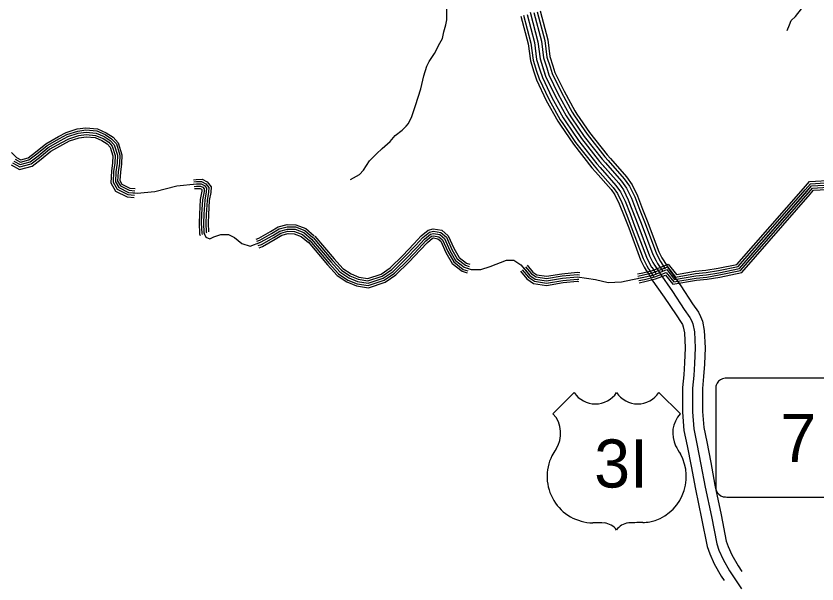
# Model space of a CAD drawing. Extents: x 1551132 to 1791609, y 378168 to 563823.
# Drawn here: x 1653929 to 1660954, y 397616 to 402601 of the extents above; entities that cross this region are included whole.
import ezdxf

# ---------------------------------------------------------------- set-up
doc = ezdxf.new("R2010")
doc.units = 0
for name, color, linetype in [('DESIGN - ROW - Slope Lines', 7, 'Continuous'), ('DESIGN - TRANSPORTATION - Text', 7, 'Continuous'), ('SURVEY - CENTERLINE - Preliminary Text', 7, 'Continuous'), ('SURVEY - DRAINAGE - Bridge Deck with Text', 7, 'Continuous'), ('SURVEY - DRAINAGE - Natural Features', 7, 'Continuous')]:
    doc.layers.add(name, color=color, linetype=linetype)

msp = doc.modelspace()

# ---------------------------------------------------------------- linework, layer by layer
at = {"layer": 'DESIGN - ROW - Slope Lines'}
for p, q in [((1661328.266, 399421.583), (1660171.409, 399421.558)), ((1660066.202, 399320.354), (1660066.22, 398488.568)), ((1660172.616, 398379.228), (1661329.214, 398379.253))]:
    msp.add_line(p, q, dxfattribs=at)
for centre, radius, start, end in [((1660155.046, 399332.686), 89.766, 108.3711833, 161.4495), ((1660162.01, 399261.445), 160.357, 86.6485528, 102.7002667), ((1660278.981, 399321.506), 212.779, 169.2361556, 180.320825), ((1660340.287, 398487.831), 274.065, 179.8527583, 189.8963972), ((1660156.817, 398469.796), 91.27, 198.5723889, 254.4318), ((1660176.414, 398741.559), 362.376, 263.0109278, 269.3986361)]:
    msp.add_arc(centre, radius, start, end, dxfattribs=at)
at = {"layer": 'DESIGN - TRANSPORTATION - Text'}
for points in [[(1656862.019, 401164.92), (1656942.167, 401208.622), (1656976.316, 401248.523), (1657030.615, 401330.375), (1657090.838, 401390.177), (1657141.012, 401438.011), (1657209.236, 401499.788), (1657255.435, 401553.648), (1657315.6, 401599.432), (1657351.716, 401633.316), (1657371.807, 401657.25), (1657402.04, 401719.194), (1657432.406, 401815.171), (1657480.963, 401963.125), (1657505.396, 402075.145), (1657531.72, 402161.13), (1657551.87, 402201.082), (1657600.127, 402270.95), (1657646.476, 402362.852), (1657668.634, 402404.804), (1657682.85, 402460.805), (1657699.083, 402522.807), (1657707.25, 402566.825), (1657707.616, 402660.927)], [(1660693.955, 402472.932), (1660712.279, 402522.883), (1660728.537, 402562.834), (1660766.761, 402596.619), (1660819.202, 402664.354)]]:
    msp.add_lwpolyline(points, dxfattribs=at)
at = {"layer": 'SURVEY - CENTERLINE - Preliminary Text'}
for points in [[(1658437.599, 402635.518), (1658506.131, 402374.52), (1658525.255, 402226.074), (1658574.412, 402073.445), (1658657.494, 401900.558), (1658754.566, 401723.578), (1658887.571, 401526.339), (1659046.601, 401324.943), (1659215.697, 401133.496), (1659257.404, 401075.119), (1659298.945, 400988.675), (1659383.768, 400771.686), (1659486.257, 400496.454), (1659515.948, 400438.144), (1659529.823, 400414.01), (1659572.063, 400349.059)], [(1658470.865, 402630.893), (1658536.622, 402380.462), (1658555.638, 402232.866), (1658583.404, 402146.664)], [(1658500.848, 402638.769), (1658567.113, 402386.404), (1658586.021, 402239.658), (1658612.912, 402156.164)], [(1658525.722, 402645.294), (1658592.404, 402391.337), (1658611.22, 402245.292), (1658637.386, 402164.048)], [(1658357.009, 402600.992), (1658420.841, 402357.894), (1658440.274, 402207.082), (1658471.357, 402110.563)], [(1658380.917, 402607.268), (1658445.149, 402362.636), (1658464.49, 402212.491), (1658494.881, 402118.146)], [(1658410.9, 402615.143), (1658475.64, 402368.578), (1658494.873, 402219.282), (1658524.389, 402127.647)], [(1658440.883, 402623.018), (1658506.131, 402374.52), (1658525.255, 402226.074), (1658553.896, 402137.155)], [(1658553.888, 402137.172), (1658574.412, 402073.445), (1658657.494, 401900.558), (1658754.566, 401723.578), (1658776.591, 401690.919)], [(1658583.396, 402146.672), (1658603.27, 402084.962), (1658685.076, 401914.733), (1658781.066, 401739.737), (1658802.29, 401708.253)], [(1658612.903, 402156.181), (1658632.128, 402096.488), (1658712.651, 401928.917), (1658807.557, 401755.887), (1658827.99, 401725.586)], [(1658637.378, 402164.064), (1658656.069, 402106.038), (1658735.534, 401940.675), (1658829.54, 401769.287), (1658849.314, 401739.962)], [(1658471.348, 402110.588), (1658493.689, 402041.219), (1658580.346, 401860.898), (1658680.451, 401678.385), (1658704.701, 401642.434)], [(1658494.873, 402118.163), (1658516.697, 402050.403), (1658602.337, 401872.198), (1658701.576, 401691.269), (1658725.192, 401656.251)], [(1658524.38, 402127.672), (1658545.555, 402061.928), (1658629.911, 401886.382), (1658728.067, 401707.419), (1658750.891, 401673.585)], [(1658827.99, 401725.603), (1658937.67, 401562.932), (1659094.2, 401364.71), (1659122.774, 401332.351)], [(1658849.306, 401739.978), (1658958.453, 401578.116), (1659113.941, 401381.202), (1659142.049, 401349.377)], [(1658725.175, 401656.268), (1658837.473, 401489.747), (1658999.002, 401285.175), (1659029.843, 401250.266)], [(1658750.883, 401673.602), (1658862.522, 401508.039), (1659022.802, 401305.059), (1659053.076, 401270.783)], [(1658776.583, 401690.935), (1658887.571, 401526.339), (1659046.601, 401324.943), (1659076.309, 401291.308)], [(1658802.282, 401708.269), (1658912.621, 401544.64), (1659070.4, 401344.826), (1659099.541, 401311.834)], [(1658704.684, 401642.451), (1658817.498, 401475.155), (1658980.028, 401269.324), (1659011.318, 401233.898)], [(1659099.525, 401311.851), (1659239.988, 401152.821), (1659284.187, 401090.961), (1659327.394, 401001.051), (1659372.151, 400886.539)], [(1659122.758, 401332.368), (1659264.279, 401172.147), (1659310.961, 401106.804), (1659355.835, 401013.426), (1659401.017, 400897.831)], [(1659142.032, 401349.393), (1659284.437, 401188.172), (1659333.178, 401119.946), (1659379.435, 401023.693), (1659424.975, 400907.19)], [(1659011.302, 401233.915), (1659147.74, 401079.436), (1659182.489, 401030.802), (1659219.372, 400954.058), (1659262.512, 400843.688)], [(1659029.826, 401250.282), (1659167.115, 401094.845), (1659203.847, 401043.435), (1659242.055, 400963.925), (1659285.537, 400852.68)], [(1659053.059, 401270.799), (1659191.406, 401114.17), (1659230.622, 401059.277), (1659270.496, 400976.3), (1659314.403, 400863.972)], [(1659076.292, 401291.325), (1659215.697, 401133.496), (1659257.404, 401075.119), (1659298.945, 400988.675), (1659343.277, 400875.256)], [(1659343.277, 400875.273), (1659383.768, 400771.686), (1659486.257, 400496.454), (1659515.948, 400438.144), (1659529.823, 400414.01), (1659530.814, 400412.485)], [(1659372.151, 400886.556), (1659412.734, 400782.737), (1659514.69, 400508.938), (1659543.214, 400452.911), (1659556.272, 400430.203), (1659556.805, 400429.386)], [(1659401.017, 400897.848), (1659441.691, 400793.795), (1659543.114, 400521.422), (1659570.48, 400467.679), (1659582.721, 400446.386), (1659582.788, 400446.286)], [(1659424.975, 400907.207), (1659465.724, 400802.962), (1659566.705, 400531.78), (1659593.104, 400479.937), (1659604.671, 400459.812)], [(1659262.512, 400843.697), (1659302.753, 400740.769), (1659406.725, 400461.537), (1659439.675, 400396.835), (1659455.833, 400368.726), (1659458.116, 400365.209)], [(1659285.537, 400852.697), (1659325.844, 400749.578), (1659429.4, 400471.487), (1659461.416, 400408.61), (1659476.924, 400381.635), (1659478.84, 400378.684)], [(1659314.403, 400863.989), (1659354.802, 400760.636), (1659457.824, 400483.971), (1659488.682, 400423.377), (1659503.373, 400397.818), (1659504.823, 400395.585)], [(1659604.338, 400460.32), (1659645.595, 400396.885)], [(1659504.823, 400395.593), (1659546.08, 400332.158)], [(1659530.806, 400412.494), (1659572.063, 400349.059)], [(1659556.789, 400429.394), (1659598.046, 400365.959)], [(1659582.78, 400446.303), (1659624.037, 400382.868)], [(1659642.595, 400395.81), (1659758.725, 400232.372), (1659861.998, 400075.493), (1659914.755, 400000.725), (1659933.205, 399963.282), (1659949.196, 399922.648), (1659965.579, 399840.671), (1659973.328, 399687.758), (1659966.32, 399546.754), (1659959.604, 399438.652), (1659949.254, 399331.44), (1659950.054, 399130.577), (1659960.57, 398989.106), (1659986.819, 398863.795), (1660022.035, 398682.357), (1660058.809, 398482.61), (1660113.291, 398224.495), (1660158.815, 397991.955), (1660175.339, 397946.537), (1660207.964, 397871.06), (1660261.804, 397776.966), (1660294.095, 397727.29)], [(1659458.116, 400365.209), (1659499.373, 400301.774)], [(1659478.832, 400378.684), (1659520.089, 400315.25)], [(1659571.905, 400345.584), (1659687.144, 400183.396), (1659790.341, 400026.642), (1659839.982, 399956.29), (1659853.831, 399928.181), (1659865.673, 399898.08), (1659879.297, 399829.92), (1659886.505, 399687.716), (1659879.739, 399551.596), (1659873.147, 399445.51), (1659862.523, 399335.441), (1659863.356, 399127.185), (1659874.522, 398976.948), (1659901.813, 398846.644), (1659936.829, 398666.24), (1659973.728, 398465.801), (1660028.318, 398207.203), (1660075.017, 397968.663), (1660094.725, 397914.486), (1660130.29, 397832.201), (1660187.764, 397731.765), (1660290.945, 397573.003)], [(1659500.407, 400294.774), (1659614.737, 400133.861), (1659717.86, 399977.224), (1659764.342, 399911.339), (1659773.542, 399892.68), (1659781.191, 399873.23), (1659792.024, 399819.045), (1659798.683, 399687.675), (1659792.158, 399556.496), (1659785.691, 399452.444), (1659774.791, 399339.491), (1659775.658, 399123.752), (1659787.482, 398964.656), (1659815.832, 398829.294), (1659850.639, 398649.939), (1659887.671, 398448.8), (1659942.362, 398189.719), (1659990.252, 397945.096), (1660013.185, 397882.061), (1660051.726, 397792.892), (1660112.866, 397686.039), (1660138.907, 397645.963)]]:
    msp.add_lwpolyline(points, dxfattribs=at)
at = {"layer": 'SURVEY - DRAINAGE - Bridge Deck with Text'}
for p, q in [((1658825.305, 399296.583), (1658638.482, 399109.794)), ((1659567.638, 399296.601), (1659755.794, 399108.503))]:
    msp.add_line(p, q, dxfattribs=at)
for centre, radius, start, end in [((1659010.876, 399417.552), 221.533, 213.100575, 326.9020833), ((1659382.044, 399417.569), 221.538, 213.1024028, 326.9002528), ((1658452.677, 398937.469), 254.225, 326.2853111, 43.007875), ((1659942.913, 398939.58), 254.225, 137.8565472, 206.0848694), ((1658840.501, 398647.291), 230.917, 139.7935694, 155.7263139), ((1661157.723, 399634.148), 1653.135, 209.1942083, 212.0402556), ((1658993.574, 398559.831), 406.76, 153.3588583, 269.2135139), ((1659401.627, 398558.167), 406.76, 282.3416917, 29.2852972), ((1659027.777, 397516.993), 637.359, 83.9213111, 93.5789139), ((1659072.177, 398000.873), 152.535, 35.6333972, 83.2370861), ((1659319.33, 398000.878), 152.535, 97.7814, 144.1931167), ((1659462.3, 395330.241), 2825.782, 90.7311528, 93.4931111), ((1659409.12, 398758.512), 602.963, 271.6270528, 277.5714306)]:
    msp.add_arc(centre, radius, start, end, dxfattribs=at)
at = {"layer": 'SURVEY - DRAINAGE - Natural Features'}
for points in [[(1653889.947, 401401.683), (1653933.229, 401359.082), (1653969.736, 401339.307), (1654034.318, 401356.599), (1654099.417, 401405.317), (1654189.965, 401480.252), (1654301.47, 401542.796), (1654368.136, 401578.688), (1654465.717, 401609.931), (1654542.015, 401620.898), (1654642.629, 401610.939), (1654720.069, 401576.98), (1654779.643, 401538.971), (1654825.983, 401489.395), (1654857.299, 401383.475), (1654854.624, 401305.006), (1654844.024, 401230.779), (1654839.791, 401156.328), (1654858.191, 401125.293), (1654925.881, 401091.059), (1654973.013, 401087.059)], [(1653909.804, 401327.415), (1653964.82, 401297.614), (1654051.668, 401320.873), (1654123.549, 401374.666), (1654212.114, 401447.96), (1654320.253, 401508.612), (1654383.452, 401542.646), (1654474.5, 401571.788), (1654542.881, 401581.622), (1654632.629, 401572.738), (1654701.636, 401542.479), (1654754.518, 401508.737), (1654791.201, 401469.494), (1654818.108, 401378.483), (1654815.717, 401308.44), (1654805.183, 401234.655), (1654800.175, 401146.669), (1654830.449, 401095.618), (1654915.039, 401052.842), (1654990.862, 401046.408), (1655145.409, 401059.492), (1655339.229, 401109.385), (1655511.967, 401127.894), (1655552.016, 401128.619), (1655581.524, 401113.652), (1655600.698, 401088.993), (1655597.598, 401057.042), (1655585.14, 400985.315), (1655576.899, 400861.37), (1655574.232, 400783.326), (1655577.357, 400699.083), (1655594.048, 400660.49), (1655627.556, 400645.389), (1655664.155, 400662.248), (1655724.878, 400682.349), (1655792.91, 400682.174), (1655846.134, 400658.432), (1655910.324, 400604.289), (1655981.606, 400581.971), (1656074.787, 400615.056), (1656180.926, 400675.766), (1656244.266, 400713.8), (1656310.923, 400731.7), (1656376.888, 400729.592), (1656451.961, 400701.15), (1656520.01, 400642.873)], [(1653909.804, 401327.415), (1653964.82, 401297.614), (1654051.668, 401320.873), (1654123.549, 401374.666), (1654212.114, 401447.96), (1654320.253, 401508.612), (1654383.452, 401542.646), (1654474.5, 401571.788), (1654542.881, 401581.622), (1654632.629, 401572.738), (1654701.636, 401542.479), (1654754.518, 401508.737), (1654791.201, 401469.494), (1654818.108, 401378.483), (1654815.717, 401308.44), (1654805.183, 401234.655), (1654800.175, 401146.669), (1654830.449, 401095.618), (1654915.039, 401052.842), (1654990.862, 401046.408), (1655145.409, 401059.492), (1655339.229, 401109.385), (1655511.967, 401127.894), (1655552.016, 401128.619), (1655581.524, 401113.652), (1655600.698, 401088.993), (1655597.598, 401057.042), (1655585.14, 400985.315), (1655576.899, 400861.37), (1655574.232, 400783.326), (1655577.357, 400699.083), (1655594.048, 400660.49), (1655627.556, 400645.389), (1655664.155, 400662.248), (1655724.878, 400682.349), (1655792.91, 400682.174), (1655846.134, 400658.432), (1655910.324, 400604.289), (1655981.606, 400581.971), (1656074.787, 400615.056), (1656180.926, 400675.766), (1656244.266, 400713.8), (1656310.923, 400731.7), (1656376.888, 400729.592), (1656451.961, 400701.15), (1656520.01, 400642.873)], [(1653909.804, 401327.415), (1653964.82, 401297.614), (1654051.668, 401320.873), (1654123.549, 401374.666), (1654212.114, 401447.96), (1654320.253, 401508.612), (1654383.452, 401542.646), (1654474.5, 401571.788), (1654542.881, 401581.622), (1654632.629, 401572.738), (1654701.636, 401542.479), (1654754.518, 401508.737), (1654791.201, 401469.494), (1654818.108, 401378.483), (1654815.717, 401308.44), (1654805.183, 401234.655), (1654800.175, 401146.669), (1654830.449, 401095.618), (1654915.039, 401052.842), (1654969.713, 401048.2)], [(1653921.821, 401343.657), (1653967.345, 401318.998), (1654042.768, 401339.199), (1654111.175, 401390.383), (1654200.756, 401464.519), (1654310.62, 401526.137), (1654375.594, 401561.13), (1654470, 401591.347), (1654542.44, 401601.764), (1654637.754, 401592.331), (1654711.086, 401560.171), (1654767.401, 401524.237), (1654809.042, 401479.703), (1654838.208, 401381.042), (1654835.666, 401306.681), (1654825.1, 401232.671), (1654820.491, 401151.627), (1654844.674, 401110.835), (1654920.597, 401072.442), (1654971.405, 401068.125)], [(1653885.78, 401294.939), (1653959.778, 401254.855), (1654069.459, 401284.23), (1654148.299, 401343.224), (1654234.83, 401414.842), (1654339.519, 401473.552), (1654399.16, 401505.678), (1654483.508, 401532.671), (1654543.773, 401541.338), (1654622.38, 401533.554), (1654682.736, 401507.087), (1654728.744, 401477.728), (1654755.526, 401449.085), (1654777.909, 401373.367), (1654775.818, 401311.957), (1654765.343, 401238.621), (1654759.551, 401136.76), (1654801.992, 401065.183), (1654903.923, 401013.64), (1654966.33, 401008.34)], [(1653897.788, 401311.173), (1653962.295, 401276.23), (1654060.568, 401302.548), (1654135.924, 401358.949), (1654223.472, 401431.401), (1654329.886, 401491.086), (1654391.31, 401524.162), (1654479, 401552.229), (1654543.323, 401561.48), (1654627.504, 401553.146), (1654692.186, 401524.787), (1654741.635, 401493.236), (1654773.359, 401459.285), (1654798.009, 401375.925), (1654795.767, 401310.198), (1654785.267, 401236.638), (1654779.859, 401141.71), (1654816.225, 401080.401), (1654909.481, 401033.241), (1654968.021, 401028.274)], [(1660834.942, 401088.221), (1660887.533, 401148.439), (1661095.803, 401160.856), (1661166.493, 401373.637), (1661847.019, 401306.16), (1661875.293, 401480.015), (1661991.841, 401460.848), (1662097.771, 401435.639), (1662232.477, 401342.736), (1662362.407, 401279.168)], [(1660850, 401075.062), (1660897.091, 401128.972), (1661110.511, 401141.697), (1661180.426, 401352.161), (1661863.743, 401284.401), (1661891.818, 401457.023), (1661987.899, 401441.222), (1662089.505, 401417.047), (1662222.343, 401325.428), (1662353.624, 401261.201)], [(1660865.067, 401061.903), (1660906.641, 401109.505), (1661125.219, 401122.538), (1661194.367, 401330.677), (1661880.468, 401262.642), (1661908.342, 401434.039), (1661983.957, 401421.605), (1662081.23, 401398.454), (1662212.219, 401308.119), (1662344.832, 401243.234)], [(1660880.133, 401048.745), (1660916.19, 401090.037), (1661139.927, 401103.379), (1661208.309, 401309.193), (1661897.193, 401240.883), (1661924.867, 401411.055), (1661980.016, 401401.988), (1662072.955, 401379.862), (1662202.094, 401290.81), (1662336.041, 401225.267)], [(1660894.441, 401036.244), (1660925.265, 401071.545), (1661153.902, 401085.179), (1661221.55, 401288.793), (1661913.076, 401220.216), (1661940.567, 401389.212), (1661976.266, 401383.346), (1662065.097, 401362.203), (1662192.469, 401274.36), (1662327.691, 401208.2)], [(1655485.734, 401164.303), (1655509.534, 401166.853), (1655561.007, 401167.787), (1655606.948, 401144.486), (1655641.014, 401100.676), (1655636.272, 401051.817), (1655623.914, 400980.673), (1655615.856, 400859.412), (1655613.256, 400783.385), (1655616.056, 400707.841), (1655617.089, 400705.458)], [(1655487.759, 401145.411), (1655510.717, 401147.878), (1655556.624, 401148.703), (1655594.565, 401129.461), (1655621.373, 401094.985), (1655617.431, 401054.359), (1655605.023, 400982.932), (1655596.873, 400860.362), (1655594.248, 400783.36), (1655597.206, 400703.574), (1655599.648, 400697.916)], [(1655489.892, 401125.527), (1655511.967, 401127.894), (1655552.016, 401128.619), (1655581.524, 401113.652), (1655600.698, 401088.993), (1655597.598, 401057.042), (1655585.14, 400985.315), (1655576.899, 400861.37), (1655574.232, 400783.326), (1655577.357, 400699.083), (1655581.29, 400689.982)], [(1655492.026, 401105.643), (1655513.217, 401107.91), (1655547.408, 401108.535), (1655568.482, 401097.843), (1655580.024, 401083.001), (1655577.765, 401059.725), (1655565.257, 400987.698), (1655556.924, 400862.378), (1655554.216, 400783.293), (1655557.507, 400694.591), (1655562.932, 400682.049)], [(1655494.159, 401085.751), (1655514.467, 401087.934), (1655542.791, 401088.443), (1655555.441, 401082.026), (1655559.349, 401077.009), (1655557.932, 401062.4), (1655545.366, 400990.082), (1655536.941, 400863.379), (1655534.208, 400783.268), (1655537.666, 400690.099), (1655544.574, 400674.115)], [(1656520.01, 400642.873), (1656689.289, 400443.126), (1656770.304, 400354.391), (1656848.56, 400301.806), (1656925.567, 400271.297), (1657017.106, 400256.347), (1657148.687, 400300.215), (1657236.768, 400359.499), (1657350.682, 400472.044), (1657446.196, 400573.164), (1657510.562, 400641.224), (1657564.11, 400685.583), (1657590.368, 400692.758), (1657646.067, 400682.967), (1657686.891, 400647.599), (1657733.373, 400543.938), (1657784.405, 400456.161), (1657860.387, 400395.634), (1657921.735, 400375.642), (1658005.767, 400374.95), (1658088.756, 400402.351), (1658230.736, 400457.903), (1658296.776, 400457.794), (1658357.442, 400417.793), (1658436.256, 400323.116), (1658483.205, 400291.557), (1658582.753, 400276.356), (1658721.641, 400299.957), (1658854.122, 400311.741), (1659011.435, 400288.682), (1659122.557, 400261.081), (1659238.846, 400267.373), (1659335.619, 400288.324), (1659436.391, 400309.133), (1659525.173, 400330.333), (1659636.762, 400374.843), (1659705.852, 400288.491), (1659891.064, 400320.625), (1659985.429, 400329.625), (1660094.126, 400348.184), (1660273.48, 400384.518), (1660906.641, 401109.505), (1661125.219, 401122.538)], [(1656520.01, 400642.873), (1656689.289, 400443.126), (1656770.304, 400354.391), (1656848.56, 400301.806), (1656925.567, 400271.297), (1657017.106, 400256.347), (1657148.687, 400300.215), (1657236.768, 400359.499), (1657350.682, 400472.044), (1657446.196, 400573.164), (1657510.562, 400641.224), (1657564.11, 400685.583), (1657590.368, 400692.758), (1657646.067, 400682.967), (1657686.891, 400647.599), (1657733.373, 400543.938), (1657784.405, 400456.161), (1657860.387, 400395.634), (1657921.735, 400375.642), (1658005.767, 400374.95), (1658088.756, 400402.351), (1658230.736, 400457.903), (1658296.776, 400457.794), (1658357.442, 400417.793), (1658436.256, 400323.116), (1658483.205, 400291.557), (1658582.753, 400276.356), (1658721.641, 400299.957), (1658854.122, 400311.741), (1659011.435, 400288.682), (1659122.557, 400261.081), (1659238.846, 400267.373), (1659335.619, 400288.324), (1659436.391, 400309.133), (1659525.173, 400330.333), (1659636.762, 400374.843), (1659705.852, 400288.491), (1659891.064, 400320.625), (1659985.429, 400329.625), (1660094.126, 400348.184), (1660273.48, 400384.518), (1660906.641, 401109.505), (1661125.219, 401122.538)], [(1659378.743, 400338.075), (1659427.7, 400348.184), (1659513.056, 400368.568), (1659649.478, 400422.977), (1659722.31, 400331.942), (1659885.739, 400360.301), (1659980.154, 400369.301), (1660086.785, 400387.51), (1660252.264, 400421.036), (1660834.942, 401088.221)], [(1659382.793, 400318.483), (1659432.05, 400328.658), (1659519.114, 400349.45), (1659643.12, 400398.91), (1659714.085, 400310.216), (1659888.397, 400340.459), (1659982.795, 400349.467), (1660090.459, 400367.851), (1660262.872, 400402.777), (1660850, 401075.062)], [(1659386.834, 400298.899), (1659436.391, 400309.133), (1659525.173, 400330.333), (1659636.762, 400374.843), (1659705.852, 400288.491), (1659891.064, 400320.625), (1659985.429, 400329.625), (1660094.126, 400348.184), (1660273.48, 400384.518), (1660865.067, 401061.903)], [(1659390.876, 400279.315), (1659440.733, 400289.607), (1659531.231, 400311.216), (1659630.404, 400350.775), (1659697.619, 400266.765), (1659893.731, 400300.791), (1659988.062, 400309.783), (1660097.793, 400328.517), (1660284.088, 400366.26), (1660880.133, 401048.745)], [(1659394.717, 400260.706), (1659444.866, 400271.057), (1659536.989, 400293.057), (1659624.362, 400327.908), (1659689.802, 400246.123), (1659896.256, 400281.94), (1659990.57, 400290.941), (1660101.284, 400309.841), (1660294.163, 400348.917), (1660894.441, 401036.244)], [(1656034.396, 400642.098), (1656058.454, 400650.64), (1656161.201, 400709.416), (1656228.875, 400750.051), (1656306.39, 400770.868), (1656384.63, 400768.368), (1656472.153, 400735.209), (1656545.376, 400672.499)], [(1656040.754, 400624.197), (1656066.412, 400633.306), (1656170.81, 400693.024), (1656236.375, 400732.392), (1656308.598, 400751.784), (1656380.855, 400749.476), (1656462.311, 400718.617), (1656533.018, 400658.065)], [(1656047.446, 400605.347), (1656074.787, 400615.056), (1656180.926, 400675.766), (1656244.266, 400713.8), (1656310.923, 400731.7), (1656376.888, 400729.592), (1656451.961, 400701.15), (1656520.01, 400642.873)], [(1656550.526, 400668.732), (1656719.33, 400469.552), (1656796.603, 400384.908), (1656867.293, 400337.407), (1656936.283, 400310.081), (1657013.815, 400297.414), (1657130.87, 400336.44), (1657211.327, 400390.592), (1657322.083, 400500.012), (1657417.13, 400600.639), (1657483.171, 400670.474), (1657545.244, 400721.893), (1657588.468, 400733.71), (1657663.891, 400720.451), (1657719.765, 400672.041), (1657769.005, 400562.222), (1657815.204, 400482.761), (1657879.653, 400431.427), (1657909.627, 400421.66)], [(1656054.137, 400586.496), (1656083.162, 400596.805), (1656191.042, 400658.507), (1656252.158, 400695.208), (1656313.248, 400711.617), (1656372.922, 400709.708), (1656441.612, 400683.683), (1656507.002, 400627.681)], [(1656060.829, 400567.654), (1656091.545, 400578.555), (1656201.151, 400641.256), (1656260.049, 400676.624), (1656315.573, 400691.533), (1656368.947, 400689.824), (1656431.253, 400666.224), (1656493.994, 400612.489)], [(1656504.752, 400629.94), (1656674.273, 400429.909), (1656757.154, 400339.132), (1656839.194, 400284.006), (1656920.208, 400251.905), (1657018.748, 400235.813), (1657157.595, 400282.106), (1657249.493, 400343.957), (1657364.982, 400458.06), (1657460.729, 400559.422), (1657524.253, 400626.598), (1657573.543, 400667.424), (1657591.318, 400672.283), (1657637.15, 400664.224), (1657670.449, 400635.382), (1657715.557, 400534.796), (1657769.005, 400442.86), (1657850.753, 400377.742), (1657891.036, 400364.608)], [(1656520.01, 400642.873), (1656689.289, 400443.126), (1656770.304, 400354.391), (1656848.56, 400301.806), (1656925.567, 400271.297), (1657017.106, 400256.347), (1657148.687, 400300.215), (1657236.768, 400359.499), (1657350.682, 400472.044), (1657446.196, 400573.164), (1657510.562, 400641.224), (1657564.11, 400685.583), (1657590.368, 400692.758), (1657646.067, 400682.967), (1657686.891, 400647.599), (1657733.373, 400543.938), (1657784.405, 400456.161), (1657860.387, 400395.634), (1657897.236, 400383.625)], [(1656535.268, 400655.807), (1656704.305, 400456.343), (1656783.453, 400369.649), (1656857.927, 400319.607), (1656930.925, 400290.689), (1657015.465, 400276.88), (1657139.778, 400318.323), (1657224.043, 400375.042), (1657336.382, 400486.028), (1657431.663, 400586.906), (1657496.87, 400655.849), (1657554.677, 400703.742), (1657589.418, 400713.234), (1657654.983, 400701.709), (1657703.332, 400659.816), (1657751.189, 400553.08), (1657799.805, 400469.461), (1657870.02, 400413.526), (1657903.436, 400402.643)], [(1656490.26, 400617.656), (1656660.006, 400417.359), (1656744.663, 400324.632), (1656830.294, 400267.097), (1656915.125, 400233.488), (1657020.314, 400216.304), (1657166.061, 400264.897), (1657261.576, 400329.182), (1657378.573, 400444.777), (1657474.537, 400546.371), (1657537.269, 400612.698), (1657582.51, 400650.182), (1657592.218, 400652.832), (1657628.684, 400646.424), (1657654.833, 400623.773), (1657698.624, 400526.104), (1657754.372, 400430.218), (1657841.604, 400360.733), (1657885.153, 400346.541)], [(1658382.799, 400387.334), (1658436.256, 400323.116), (1658483.205, 400291.557), (1658582.753, 400276.356), (1658721.641, 400299.957), (1658854.122, 400311.741), (1658867.263, 400309.816)], [(1658398.174, 400400.134), (1658449.789, 400338.116), (1658490.647, 400310.649), (1658582.586, 400296.615), (1658719.075, 400319.808), (1658854.697, 400331.875), (1658870.163, 400329.608)], [(1658413.54, 400412.926), (1658463.331, 400353.117), (1658498.088, 400329.749), (1658582.411, 400316.874), (1658716.508, 400339.658), (1658855.263, 400352), (1658873.063, 400349.392)], [(1658352.825, 400362.383), (1658409.857, 400293.865), (1658468.689, 400254.322), (1658583.086, 400236.855), (1658726.641, 400261.248), (1658853.005, 400272.49), (1658861.613, 400271.223)], [(1658367.425, 400374.534), (1658422.723, 400308.115), (1658475.764, 400272.464), (1658582.92, 400256.097), (1658724.208, 400280.106), (1658853.547, 400291.607), (1658864.363, 400290.023)]]:
    msp.add_lwpolyline(points, dxfattribs=at)

# ---------------------------------------------------------------- texts
at = {"layer": 'DESIGN - ROW - Slope Lines'}
msp.add_text('7', height=422.405, rotation=0.0012639, dxfattribs=at).set_placement((1660633.298, 398686.275))
at = {"layer": 'SURVEY - DRAINAGE - Bridge Deck with Text'}
msp.add_text('3I', height=422.4044, rotation=0.0013278, dxfattribs=at).set_placement((1659000.493, 398462.779))

doc.saveas('drawing.dxf')
